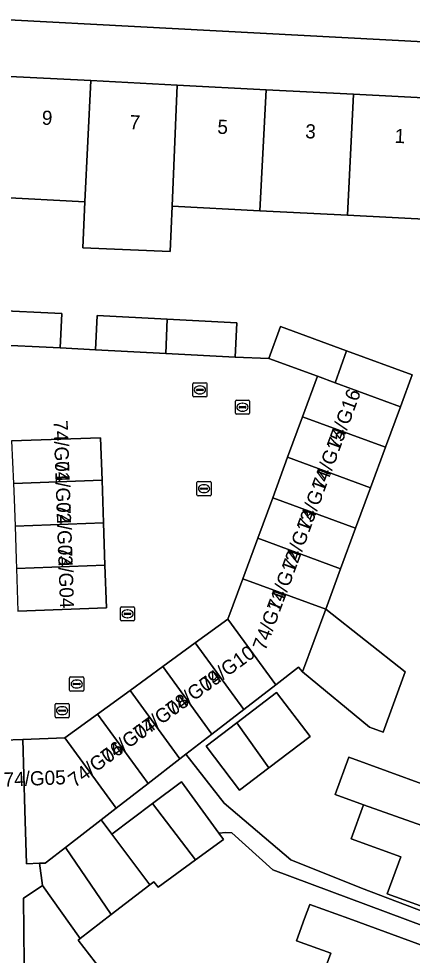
# Model space of a CAD drawing. Extents: x 161248 to 161848, y 384871 to 385383.
# Drawn here: x 161681.8 to 161709.6, y 385247.4 to 385313.6 of the extents above; entities that cross this region are included whole.
import ezdxf

# ---------------------------------------------------------------- set-up
doc = ezdxf.new("R2010")
doc.units = 0
for name, color, linetype in [('IMGEO_Erf', 7, 'Continuous'), ('IMGEO_Kolk', 7, 'Continuous'), ('IMGEO_Pand', 7, 'Continuous'), ('IMGEO_Pand_nummerreeks', 7, 'Continuous'), ('IMGEO_Rijbaan_lokaal_open', 7, 'Continuous'), ('IMGEO_Rioolput', 7, 'Continuous'), ('IMGEO_Voetpad_open', 7, 'Continuous')]:
    doc.layers.add(name, color=color, linetype=linetype)

msp = doc.modelspace()

# ---------------------------------------------------------------- linework, layer by layer
at = {"layer": 'IMGEO_Erf'}
for points in [[(161713.548, 385311.814), (161657.607, 385314.788)], [(161680.739, 385309.559), (161686.943, 385309.238), (161693.036, 385308.924), (161699.318, 385308.6), (161705.502, 385308.281), (161711.816, 385307.955), (161711.558, 385302.962), (161711.374, 385299.398), (161705.065, 385299.724), (161698.883, 385300.043), (161692.676, 385300.363), (161692.542, 385297.172), (161686.37, 385297.432), (161686.507, 385300.681), (161680.304, 385301.001)], [(161679.898, 385293.018), (161684.884, 385292.786), (161684.771, 385290.344), (161687.26, 385290.212), (161687.388, 385292.631), (161692.34, 385292.369), (161697.263, 385292.108), (161697.135, 385289.689), (161699.517, 385289.608), (161700.35, 385291.866), (161705.004, 385290.15), (161709.646, 385288.438), (161708.813, 385286.18), (161707.758, 385283.318), (161706.702, 385280.456), (161705.647, 385277.594), (161704.591, 385274.732), (161703.536, 385271.87), (161709.159, 385267.453), (161707.606, 385263.174), (161706.628, 385263.529), (161701.905, 385267.449), (161701.623, 385267.788), (161700, 385266.531), (161697.745, 385264.786), (161695.491, 385263.041), (161693.663, 385261.626), (161696.35, 385258.156), (161701.08, 385254.149), (161706.055, 385252.149), (161716.229, 385248.297)], [(161711.67, 385250.378), (161707.887, 385251.761), (161708.837, 385254.36), (161705.34, 385255.639), (161706.216, 385258.034), (161704.201, 385258.771), (161705.168, 385261.417), (161710.594, 385259.433)], [(161703.07, 385245.314), (161703.889, 385247.558), (161701.47, 385248.441), (161702.039, 385250), (161702.406, 385251.006), (161705.162, 385250), (161710.76, 385247.956), (161715.456, 385246.241), (161715.911, 385247.451), (161699.796, 385253.453), (161696.907, 385256.075), (161696.484, 385256.086), (161695.984, 385256.038), (161696.307, 385255.595), (161694.34, 385254.161), (161691.69, 385252.227), (161691.396, 385252.609), (161691.111, 385252.389), (161688.383, 385250.288), (161686.199, 385248.605), (161686.048, 385248.488), (161688.846, 385244.856)]]:
    msp.add_lwpolyline(points, dxfattribs=at)
msp.add_lwpolyline([(161702.432, 385262.878), (161699.519, 385260.662), (161697.45, 385259.088), (161695.083, 385262.2), (161697.252, 385263.85), (161700.065, 385265.99)], close=True, dxfattribs=at)
at = {"layer": 'IMGEO_Kolk'}
for p, q in [((161694.147, 385286.953), (161694.147, 385287.805)), ((161694.222, 385287.879), (161695.074, 385287.879)), ((161695.148, 385287.805), (161695.148, 385286.953)), ((161694.406, 385287.373), (161694.406, 385287.385)), ((161694.844, 385287.336), (161694.446, 385287.336)), ((161694.449, 385287.422), (161694.847, 385287.422)), ((161694.658, 385287.099), (161694.633, 385287.099)), ((161694.635, 385287.659), (161694.66, 385287.659)), ((161694.89, 385287.385), (161694.89, 385287.373)), ((161695.074, 385286.879), (161694.222, 385286.879)), ((161694.438, 385279.971), (161694.438, 385280.823)), ((161694.513, 385280.897), (161695.365, 385280.897)), ((161694.926, 385280.677), (161694.951, 385280.677)), ((161695.439, 385280.823), (161695.439, 385279.971)), ((161695.365, 385279.897), (161694.513, 385279.897)), ((161694.697, 385280.391), (161694.697, 385280.403)), ((161695.135, 385280.354), (161694.737, 385280.354)), ((161694.74, 385280.44), (161695.138, 385280.44)), ((161694.949, 385280.117), (161694.924, 385280.117)), ((161695.181, 385280.403), (161695.181, 385280.391)), ((161689.035, 385271.121), (161689.035, 385271.973)), ((161689.11, 385272.047), (161689.962, 385272.047)), ((161690.036, 385271.973), (161690.036, 385271.121)), ((161689.294, 385271.541), (161689.294, 385271.553)), ((161689.732, 385271.504), (161689.334, 385271.504)), ((161689.337, 385271.59), (161689.735, 385271.59)), ((161689.546, 385271.267), (161689.521, 385271.267)), ((161689.523, 385271.827), (161689.548, 385271.827)), ((161689.778, 385271.553), (161689.778, 385271.541)), ((161689.962, 385271.047), (161689.11, 385271.047)), ((161685.445, 385266.158), (161685.445, 385267.01)), ((161685.52, 385267.084), (161686.372, 385267.084)), ((161685.704, 385266.578), (161685.704, 385266.59)), ((161685.747, 385266.627), (161686.145, 385266.627)), ((161685.933, 385266.864), (161685.958, 385266.864)), ((161686.188, 385266.59), (161686.188, 385266.578)), ((161686.446, 385267.01), (161686.446, 385266.158)), ((161686.372, 385266.084), (161685.52, 385266.084)), ((161686.142, 385266.541), (161685.744, 385266.541)), ((161685.956, 385266.304), (161685.931, 385266.304))]:
    msp.add_line(p, q, dxfattribs=at)
for points in [[(161694.147, 385286.953), (161694.147, 385287.805)], [(161694.222, 385287.879), (161695.074, 385287.879)], [(161695.148, 385287.805), (161695.148, 385286.953)], [(161695.074, 385286.879), (161694.222, 385286.879)], [(161694.438, 385279.971), (161694.438, 385280.823)], [(161694.513, 385280.897), (161695.365, 385280.897)], [(161695.439, 385280.823), (161695.439, 385279.971)], [(161695.365, 385279.897), (161694.513, 385279.897)], [(161689.035, 385271.121), (161689.035, 385271.973)], [(161689.11, 385272.047), (161689.962, 385272.047)], [(161690.036, 385271.973), (161690.036, 385271.121)], [(161689.962, 385271.047), (161689.11, 385271.047)], [(161685.445, 385266.158), (161685.445, 385267.01)], [(161685.52, 385267.084), (161686.372, 385267.084)], [(161686.446, 385267.01), (161686.446, 385266.158)], [(161686.372, 385266.084), (161685.52, 385266.084)]]:
    msp.add_lwpolyline(points, dxfattribs=at)
for centre, radius, start, end in [((161694.224, 385287.803), 0.0765, 91.55205, 178.44795), ((161694.224, 385287.803), 0.0765, 91.55205, 178.44795), ((161695.072, 385287.803), 0.0765, 1.55205, 88.44795), ((161695.072, 385287.803), 0.0765, 1.55205, 88.44795), ((161694.446, 385287.382), 0.0403, 85.87752, 175.75265), ((161694.443, 385287.372), 0.0366, 178.93798, 274.71019), ((161694.847, 385287.379), 0.043, 264.86636, 352.45326), ((161694.851, 385287.384), 0.0386, 1.73085, 96.63898), ((161694.224, 385286.955), 0.0765, 181.55205, 268.44795), ((161694.224, 385286.955), 0.0765, 181.55205, 268.44795), ((161695.072, 385286.955), 0.0765, 271.55205, 358.44795), ((161695.072, 385286.955), 0.0765, 271.55205, 358.44795), ((161694.515, 385280.821), 0.0765, 91.55205, 178.44795), ((161694.515, 385280.821), 0.0765, 91.55205, 178.44795), ((161695.363, 385280.821), 0.0765, 1.55205, 88.44795), ((161695.363, 385280.821), 0.0765, 1.55205, 88.44795), ((161694.515, 385279.973), 0.0765, 181.55205, 268.44795), ((161694.515, 385279.973), 0.0765, 181.55205, 268.44795), ((161694.737, 385280.4), 0.0403, 85.87752, 175.75265), ((161694.734, 385280.39), 0.0366, 178.93798, 274.71019), ((161695.138, 385280.397), 0.043, 264.86636, 352.45326), ((161695.142, 385280.402), 0.0386, 1.73085, 96.63898), ((161695.363, 385279.973), 0.0765, 271.55205, 358.44795), ((161695.363, 385279.973), 0.0765, 271.55205, 358.44795), ((161689.112, 385271.971), 0.0765, 91.55205, 178.44795), ((161689.112, 385271.971), 0.0765, 91.55205, 178.44795), ((161689.96, 385271.971), 0.0765, 1.55205, 88.44795), ((161689.96, 385271.971), 0.0765, 1.55205, 88.44795), ((161689.334, 385271.55), 0.0403, 85.87752, 175.75265), ((161689.331, 385271.54), 0.0366, 178.93798, 274.71019), ((161689.735, 385271.547), 0.043, 264.86636, 352.45326), ((161689.739, 385271.552), 0.0386, 1.73085, 96.63898), ((161689.112, 385271.123), 0.0765, 181.55205, 268.44795), ((161689.112, 385271.123), 0.0765, 181.55205, 268.44795), ((161689.96, 385271.123), 0.0765, 271.55205, 358.44795), ((161689.96, 385271.123), 0.0765, 271.55205, 358.44795), ((161685.522, 385267.008), 0.0765, 91.55205, 178.44795), ((161685.522, 385267.008), 0.0765, 91.55205, 178.44795), ((161685.744, 385266.587), 0.0403, 85.87752, 175.75265), ((161685.741, 385266.577), 0.0366, 178.93798, 274.71019), ((161686.145, 385266.584), 0.043, 264.86636, 352.45326), ((161686.149, 385266.589), 0.0386, 1.73085, 96.63898), ((161686.37, 385267.008), 0.0765, 1.55205, 88.44795), ((161686.37, 385267.008), 0.0765, 1.55205, 88.44795), ((161685.522, 385266.16), 0.0765, 181.55205, 268.44795), ((161685.522, 385266.16), 0.0765, 181.55205, 268.44795), ((161686.37, 385266.16), 0.0765, 271.55205, 358.44795), ((161686.37, 385266.16), 0.0765, 271.55205, 358.44795)]:
    msp.add_arc(centre, radius, start, end, dxfattribs=at)
for centre, major_axis, ratio, start_param, end_param in [((161694.634, 385287.379), (-0.387, 0.002), 0.722429, 4.712389, 7.853982), ((161694.659, 385287.379), (-0.39, 0.002), 0.717154, 1.570796, 4.712389), ((161694.925, 385280.397), (-0.387, 0.002), 0.722429, 4.712389, 7.853982), ((161694.95, 385280.397), (-0.39, 0.002), 0.717154, 1.570796, 4.712389), ((161689.522, 385271.547), (-0.387, 0.002), 0.722429, 4.712389, 7.853982), ((161689.547, 385271.547), (-0.39, 0.002), 0.717154, 1.570796, 4.712389), ((161685.932, 385266.584), (-0.387, 0.002), 0.722429, 4.712389, 7.853982), ((161685.957, 385266.584), (-0.39, 0.002), 0.717154, 1.570796, 4.712389)]:
    msp.add_ellipse(centre, major_axis=major_axis, ratio=ratio, start_param=start_param, end_param=end_param, dxfattribs=at)
at = {"layer": 'IMGEO_Pand'}
for points in [[(161680.304, 385301.001), (161686.507, 385300.681), (161686.943, 385309.238), (161680.739, 385309.559)], [(161693.036, 385308.924), (161686.943, 385309.238), (161686.507, 385300.681), (161686.37, 385297.432), (161692.542, 385297.172), (161692.676, 385300.363)], [(161692.676, 385300.363), (161698.883, 385300.043), (161699.318, 385308.6), (161693.036, 385308.924)], [(161698.883, 385300.043), (161705.065, 385299.724), (161705.502, 385308.281), (161699.318, 385308.6)], [(161705.065, 385299.724), (161711.374, 385299.398), (161711.558, 385302.962), (161711.816, 385307.955), (161705.502, 385308.281)], [(161684.771, 385290.344), (161684.884, 385292.786), (161679.898, 385293.018), (161679.774, 385290.577)], [(161692.238, 385289.948), (161692.34, 385292.369), (161687.388, 385292.631), (161687.26, 385290.212)], [(161697.135, 385289.689), (161697.263, 385292.108), (161692.34, 385292.369), (161692.238, 385289.948)], [(161704.194, 385287.884), (161705.004, 385290.15), (161700.35, 385291.866), (161699.517, 385289.608), (161702.957, 385288.34)], [(161708.813, 385286.18), (161709.646, 385288.438), (161705.004, 385290.15), (161704.194, 385287.884)], [(161704.194, 385287.884), (161702.957, 385288.34), (161701.902, 385285.478), (161707.758, 385283.318), (161708.813, 385286.18)], [(161700.846, 385282.616), (161706.702, 385280.456), (161707.758, 385283.318), (161701.902, 385285.478)], [(161687.626, 385283.995), (161681.333, 385283.777), (161681.469, 385280.77), (161687.731, 385280.989)], [(161699.79, 385279.754), (161705.647, 385277.594), (161706.702, 385280.456), (161700.846, 385282.616)], [(161687.731, 385280.989), (161681.469, 385280.77), (161681.52, 385279.653), (161681.606, 385277.755), (161687.836, 385277.972)], [(161698.735, 385276.892), (161704.591, 385274.732), (161705.647, 385277.594), (161699.79, 385279.754)], [(161681.682, 385274.758), (161687.94, 385274.976), (161687.836, 385277.972), (161681.606, 385277.755), (161681.659, 385275.421)], [(161697.68, 385274.03), (161703.536, 385271.87), (161704.591, 385274.732), (161698.735, 385276.892)], [(161681.787, 385271.744), (161688.045, 385271.962), (161687.94, 385274.976), (161681.682, 385274.758)], [(161696.624, 385271.168), (161700, 385266.531), (161701.623, 385267.788), (161701.905, 385267.449), (161703.536, 385271.87), (161697.68, 385274.03)], [(161703.536, 385271.87), (161701.905, 385267.449), (161706.628, 385263.529), (161707.606, 385263.174), (161709.159, 385267.453)], [(161694.32, 385269.491), (161697.745, 385264.786), (161700, 385266.531), (161696.624, 385271.168)], [(161692.017, 385267.814), (161695.491, 385263.041), (161697.745, 385264.786), (161694.32, 385269.491)], [(161692.017, 385267.814), (161689.713, 385266.137), (161693.237, 385261.296), (161693.663, 385261.626), (161695.491, 385263.041)], [(161687.41, 385264.46), (161690.983, 385259.551), (161693.237, 385261.296), (161689.713, 385266.137)], [(161699.519, 385260.662), (161702.432, 385262.878), (161700.065, 385265.99), (161697.252, 385263.85)], [(161685.106, 385262.783), (161688.729, 385257.806), (161690.983, 385259.551), (161687.41, 385264.46)], [(161697.252, 385263.85), (161695.083, 385262.2), (161697.45, 385259.088), (161699.519, 385260.662)], [(161685.106, 385262.783), (161682.126, 385262.663), (161682.275, 385257.666), (161682.388, 385253.886), (161683.303, 385253.914), (161683.716, 385253.926), (161683.799, 385253.991), (161685.14, 385255.028), (161687.67, 385256.986), (161688.729, 385257.806)], [(161720.104, 385258.883), (161715.409, 385260.6), (161711.539, 385262.015), (161710.594, 385259.433), (161705.168, 385261.417), (161704.201, 385258.771), (161706.216, 385258.034), (161718.235, 385253.772)], [(161691.295, 385258.133), (161694.34, 385254.161), (161696.307, 385255.595), (161695.984, 385256.038), (161693.339, 385259.663)], [(161691.295, 385258.133), (161688.421, 385255.982), (161691.111, 385252.389), (161691.396, 385252.609), (161691.69, 385252.227), (161694.34, 385254.161)], [(161716.855, 385250), (161718.235, 385253.772), (161706.216, 385258.034), (161705.34, 385255.639), (161708.837, 385254.36), (161707.887, 385251.761), (161711.67, 385250.378), (161712.703, 385250), (161716.365, 385248.66)], [(161688.421, 385255.982), (161687.67, 385256.986), (161685.14, 385255.028), (161688.383, 385250.288), (161691.111, 385252.389)], [(161685.14, 385255.028), (161683.799, 385253.991), (161683.716, 385253.926), (161683.303, 385253.914), (161683.518, 385252.339), (161686.199, 385248.605), (161688.383, 385250.288)], [(161686.048, 385248.488), (161686.199, 385248.605), (161683.518, 385252.339), (161682.718, 385251.81), (161682.178, 385251.449), (161682.238, 385246.832), (161685.402, 385242.203), (161685.851, 385242.549), (161688.846, 385244.856)], [(161710.76, 385247.956), (161705.162, 385250), (161702.406, 385251.006), (161702.039, 385250), (161701.47, 385248.441), (161703.889, 385247.558), (161703.07, 385245.314), (161705.848, 385244.302), (161713.705, 385241.439), (161715.456, 385246.241)]]:
    msp.add_lwpolyline(points, close=True, dxfattribs=at)
at = {"layer": 'IMGEO_Rijbaan_lokaal_open'}
for points in [[(161680.744, 385262.607), (161682.126, 385262.663), (161685.106, 385262.783), (161687.41, 385264.46), (161689.713, 385266.137), (161692.017, 385267.814), (161694.32, 385269.491), (161696.624, 385271.168), (161697.68, 385274.03), (161698.735, 385276.892), (161699.79, 385279.754), (161700.846, 385282.616), (161701.902, 385285.478), (161702.957, 385288.34), (161699.517, 385289.608), (161697.135, 385289.689), (161692.238, 385289.948), (161687.26, 385290.212), (161684.771, 385290.344), (161679.774, 385290.577)], [(161681.333, 385283.777), (161687.626, 385283.995), (161687.731, 385280.989), (161687.836, 385277.972), (161687.94, 385274.976), (161688.045, 385271.962), (161681.787, 385271.744)]]:
    msp.add_lwpolyline(points, dxfattribs=at)
at = {"layer": 'IMGEO_Rioolput'}
for p, q in [((161697.155, 385285.728), (161697.155, 385286.58)), ((161697.23, 385286.654), (161698.082, 385286.654)), ((161697.643, 385286.434), (161697.668, 385286.434)), ((161698.156, 385286.58), (161698.156, 385285.728)), ((161697.414, 385286.148), (161697.414, 385286.16)), ((161697.852, 385286.111), (161697.454, 385286.111)), ((161697.457, 385286.197), (161697.855, 385286.197)), ((161697.666, 385285.874), (161697.641, 385285.874)), ((161697.898, 385286.16), (161697.898, 385286.148)), ((161698.082, 385285.654), (161697.23, 385285.654)), ((161684.413, 385264.278), (161684.413, 385265.13)), ((161684.488, 385265.204), (161685.34, 385265.204)), ((161684.672, 385264.698), (161684.672, 385264.71)), ((161685.11, 385264.661), (161684.712, 385264.661)), ((161684.715, 385264.747), (161685.113, 385264.747)), ((161684.901, 385264.984), (161684.926, 385264.984)), ((161685.156, 385264.71), (161685.156, 385264.698)), ((161685.414, 385265.13), (161685.414, 385264.278)), ((161685.34, 385264.204), (161684.488, 385264.204)), ((161684.924, 385264.424), (161684.899, 385264.424))]:
    msp.add_line(p, q, dxfattribs=at)
for points in [[(161697.155, 385285.728), (161697.155, 385286.58)], [(161697.23, 385286.654), (161698.082, 385286.654)], [(161698.156, 385286.58), (161698.156, 385285.728)], [(161698.082, 385285.654), (161697.23, 385285.654)], [(161684.413, 385264.278), (161684.413, 385265.13)], [(161684.488, 385265.204), (161685.34, 385265.204)], [(161685.414, 385265.13), (161685.414, 385264.278)], [(161685.34, 385264.204), (161684.488, 385264.204)]]:
    msp.add_lwpolyline(points, dxfattribs=at)
for centre, radius, start, end in [((161697.232, 385286.578), 0.0765, 91.55205, 178.44795), ((161697.232, 385286.578), 0.0765, 91.55205, 178.44795), ((161698.08, 385286.578), 0.0765, 1.55205, 88.44795), ((161698.08, 385286.578), 0.0765, 1.55205, 88.44795), ((161697.454, 385286.157), 0.0403, 85.87752, 175.75265), ((161697.451, 385286.147), 0.0366, 178.93798, 274.71019), ((161697.855, 385286.154), 0.043, 264.86636, 352.45326), ((161697.859, 385286.159), 0.0386, 1.73085, 96.63898), ((161697.232, 385285.73), 0.0765, 181.55205, 268.44795), ((161697.232, 385285.73), 0.0765, 181.55205, 268.44795), ((161698.08, 385285.73), 0.0765, 271.55205, 358.44795), ((161698.08, 385285.73), 0.0765, 271.55205, 358.44795), ((161684.49, 385265.128), 0.0765, 91.55205, 178.44795), ((161684.49, 385265.128), 0.0765, 91.55205, 178.44795), ((161684.712, 385264.707), 0.0403, 85.87752, 175.75265), ((161684.709, 385264.697), 0.0366, 178.93798, 274.71019), ((161685.113, 385264.704), 0.043, 264.86636, 352.45326), ((161685.117, 385264.709), 0.0386, 1.73085, 96.63898), ((161685.338, 385265.128), 0.0765, 1.55205, 88.44795), ((161685.338, 385265.128), 0.0765, 1.55205, 88.44795), ((161684.49, 385264.28), 0.0765, 181.55205, 268.44795), ((161684.49, 385264.28), 0.0765, 181.55205, 268.44795), ((161685.338, 385264.28), 0.0765, 271.55205, 358.44795), ((161685.338, 385264.28), 0.0765, 271.55205, 358.44795)]:
    msp.add_arc(centre, radius, start, end, dxfattribs=at)
for centre, major_axis, ratio, start_param, end_param in [((161697.642, 385286.154), (-0.387, 0.002), 0.722429, 4.712389, 7.853982), ((161697.667, 385286.154), (-0.39, 0.002), 0.717154, 1.570796, 4.712389), ((161684.9, 385264.704), (-0.387, 0.002), 0.722429, 4.712389, 7.853982), ((161684.925, 385264.704), (-0.39, 0.002), 0.717154, 1.570796, 4.712389)]:
    msp.add_ellipse(centre, major_axis=major_axis, ratio=ratio, start_param=start_param, end_param=end_param, dxfattribs=at)
at = {"layer": 'IMGEO_Voetpad_open'}
for points in [[(161657.607, 385314.788), (161713.548, 385311.814), (161722.241, 385311.438), (161727.261, 385311.085), (161730.872, 385310.493), (161734.415, 385309.58), (161736.925, 385308.557), (161738.226, 385311.187), (161737.282, 385311.598), (161736.53, 385311.893), (161735.132, 385312.431), (161734.373, 385312.669), (161731.466, 385313.432), (161730.509, 385313.623)], [(161675.04, 385210.948), (161682.914, 385231.431), (161682.914, 385232.531), (161682.53, 385241.305), (161682.238, 385246.832), (161682.178, 385251.449), (161682.718, 385251.81), (161683.518, 385252.339), (161683.303, 385253.914), (161682.388, 385253.886), (161682.275, 385257.666), (161682.126, 385262.663), (161680.744, 385262.607)]]:
    msp.add_lwpolyline(points, dxfattribs=at)
msp.add_lwpolyline([(161701.08, 385254.149), (161696.35, 385258.156), (161693.663, 385261.626), (161693.237, 385261.296), (161690.983, 385259.551), (161688.729, 385257.806), (161687.67, 385256.986), (161688.421, 385255.982), (161691.295, 385258.133), (161693.339, 385259.663), (161695.984, 385256.038), (161696.484, 385256.086), (161696.907, 385256.075), (161699.796, 385253.453), (161715.911, 385247.451), (161716.229, 385248.297), (161706.055, 385252.149)], close=True, dxfattribs=at)

# ---------------------------------------------------------------- texts
at = {"layer": 'IMGEO_Pand_nummerreeks'}
for s, rotation, p in [('9', 357.04607, (161683.458, 385306.134)), ('7', 357.04354, (161689.66, 385305.814)), ('5', 357.04607, (161695.864, 385305.494)), ('3', 357.04607, (161702.068, 385305.174)), ('1', 357.04607, (161708.385, 385304.848)), ('74/G16', 69.75612, (161704.517, 385283.092)), ('74/G01', 271.9815, (161684.302, 385285.217)), ('74/G15', 69.75612, (161703.462, 385280.23)), ('74/G02', 271.99325, (161684.402, 385282.321)), ('74/G14', 69.75612, (161702.406, 385277.368)), ('74/G03', 272.00721, (161684.506, 385279.308)), ('74/G13', 69.75612, (161701.351, 385274.506)), ('74/G04', 271.99523, (161684.612, 385276.303)), ('74/G12', 69.75612, (161700.293, 385271.638)), ('74/G11', 69.75612, (161699.278, 385268.885)), ('74/G10', 36.05428, (161695.094, 385265.997)), ('74/G09', 36.05428, (161692.711, 385264.262)), ('74/G08', 36.05623, (161690.413, 385262.589)), ('74/G07', 36.05428, (161688.107, 385260.91)), ('74/G06', 36.05428, (161685.803, 385259.233)), ('74/G05', 2.30329, (161680.8, 385259.328))]:
    msp.add_text(s, height=1, rotation=rotation, dxfattribs=at).set_placement(p)

doc.saveas('drawing.dxf')
